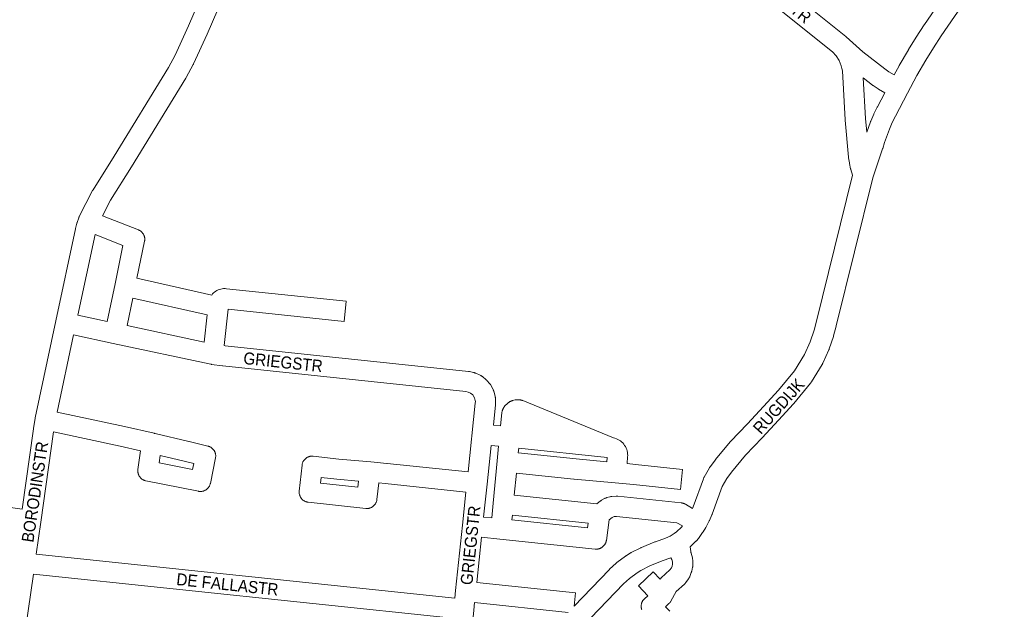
# Paper-space layout 'Layout1' of a CAD drawing. Header units: metres. Extents: x 123097 to 144122, y 392739 to 407589.
# Tile 399 of 510: x 134371 to 135003, y 400135 to 400514. Entities that reach past the tile are written whole.
import ezdxf
from ezdxf.enums import TextEntityAlignment as Align

# ---------------------------------------------------------------- set-up
doc = ezdxf.new("R2010")
doc.units = ezdxf.units.M
doc.header["$MEASUREMENT"] = 0
doc.layers.add('gs-anno-wegen algemeen tekst', color=7, linetype='Continuous', lineweight=0)
doc.layers.add('gs-knt-wegen algemeen', color=7, linetype='Continuous', lineweight=0)
doc.styles.add('Style-Arial', font='arial.ttf')

psp = doc.layouts.get("Layout1")

# ---------------------------------------------------------------- linework, layer by layer
at = {"layer": 'gs-knt-wegen algemeen', "color": 7, "linetype": 'Continuous', "flags": 128}
for points in [[(134409.221, 400387.772), (134417.772, 400404.415), (134417.91, 400404.671), (134418.06, 400404.92), (134431.71, 400426.496), (134466.502, 400483.309), (134470.881, 400491.313), (134479.4, 400510.059), (134507.805, 400576.105), (134532.745, 400634.21), (134537.706, 400646.851)], [(134808.949, 400578.314), (134809.614, 400577.85), (134809.839, 400577.685), (134810.058, 400577.51), (134834.199, 400557.356), (134901.548, 400503.26), (134901.609, 400503.211), (134901.797, 400503.05), (134912.594, 400493.449), (134926.606, 400482.471), (134929.315, 400480.667), (134932.747, 400478.694)], [(134932.747, 400478.694), (134935.792, 400484.504), (134935.939, 400484.769), (134941.778, 400494.748), (134941.858, 400494.88), (134946.785, 400502.859), (134946.859, 400502.977), (134951.955, 400510.848), (134952.055, 400510.998), (134992.751, 400570.2), (134992.935, 400570.453), (134995.332, 400573.605), (134995.494, 400573.809), (134995.664, 400574.007), (134995.843, 400574.198), (134998.129, 400576.553)], [(134517.388, 400565.434), (134491.334, 400504.854), (134491.281, 400504.733), (134482.635, 400485.707), (134482.531, 400485.489), (134482.419, 400485.275), (134477.848, 400476.92), (134477.689, 400476.645), (134442.789, 400419.656), (134442.739, 400419.576), (134429.219, 400398.206), (134424.086, 400388.216)], [(134905.926, 400414.204), (134904.815, 400417.889), (134904.746, 400418.134), (134904.687, 400418.381), (134903.962, 400421.7), (134903.924, 400421.888), (134903.891, 400422.077), (134903.363, 400425.433), (134903.331, 400425.66), (134903.308, 400425.888), (134901.274, 400449.576), (134901.261, 400449.751), (134899.416, 400481.185), (134899.113, 400482.819), (134898.674, 400484.412), (134897.239, 400487.838), (134895.314, 400490.862), (134892.989, 400493.435), (134825.997, 400547.244)], [(134926.674, 400467.167), (134922.64, 400469.486), (134922.457, 400469.596), (134922.278, 400469.711), (134919.181, 400471.772), (134918.975, 400471.915), (134918.774, 400472.066), (134912.715, 400476.814), (134914.254, 400450.602), (134915.003, 400441.873)], [(134915.003, 400441.873), (134917.453, 400448.553), (134917.526, 400448.742), (134917.605, 400448.929), (134919.538, 400453.33), (134919.652, 400453.576), (134921.767, 400457.891), (134921.86, 400458.072), (134926.674, 400467.167)], [(134803.142, 400200.241), (134803.611, 400201.271), (134810.164, 400219.327), (134810.258, 400219.571), (134810.362, 400219.812), (134810.476, 400220.049), (134810.599, 400220.28), (134813.949, 400226.277), (134814.104, 400226.54), (134814.271, 400226.796), (134814.451, 400227.043), (134817.799, 400231.445), (134817.96, 400231.648), (134827.256, 400242.905), (134827.416, 400243.091), (134827.582, 400243.271), (134838.369, 400254.493), (134848.794, 400265.666), (134858.25, 400276.105), (134868.672, 400288.678), (134875.075, 400299.19), (134878.686, 400307.175), (134881.246, 400314.706), (134882.808, 400320.577), (134905.926, 400414.204)], [(134372.441, 400199.717), (134379.787, 400251.399), (134379.806, 400251.524), (134380.885, 400258.187), (134380.943, 400258.498), (134394.155, 400320.743), (134394.156, 400320.748), (134394.157, 400320.753), (134406.795, 400379.803), (134406.856, 400380.059), (134407.717, 400383.412), (134407.774, 400383.62), (134407.837, 400383.826), (134408.824, 400386.826), (134408.834, 400386.856), (134408.886, 400387.001), (134408.897, 400387.032), (134408.943, 400387.156), (134409.002, 400387.299), (134409.014, 400387.329), (134409.064, 400387.446), (134409.066, 400387.451), (134409.134, 400387.596), (134409.146, 400387.62), (134409.204, 400387.739), (134409.217, 400387.764)], [(134409.217, 400387.764), (134409.218, 400387.768), (134409.221, 400387.772)], [(134409.217, 400387.764), (134409.218, 400387.768), (134409.221, 400387.772)], [(134419.318, 400376.102), (134408.251, 400324.395)], [(134408.251, 400324.395), (134427.2, 400320.34), (134432.169, 400344.386), (134437.263, 400369.041), (134419.318, 400376.102)], [(134443.58, 400335.271), (134439.934, 400317.621), (134489.381, 400307.086), (134491.335, 400324.584), (134443.58, 400335.271)], [(134405.537, 400311.661), (134395.03, 400262.158), (134438.218, 400252.961), (134438.349, 400252.932)], [(134650.361, 400142.672), (134650.882, 400147.61), (134655.302, 400189.495), (134657.543, 400210.735), (134605.602, 400216.21), (134601.564, 400216.577), (134600.409, 400205.976), (134600.366, 400205.659), (134600.308, 400205.345), (134600.235, 400205.034), (134600.147, 400204.727), (134600.043, 400204.424), (134599.925, 400204.127), (134599.793, 400203.837), (134599.646, 400203.553), (134599.486, 400203.276), (134599.312, 400203.008), (134599.125, 400202.749), (134598.926, 400202.499), (134598.715, 400202.259), (134598.492, 400202.03), (134598.259, 400201.812), (134598.015, 400201.606), (134597.761, 400201.412), (134597.497, 400201.231), (134597.226, 400201.063), (134596.946, 400200.908), (134596.659, 400200.768), (134596.366, 400200.641), (134596.067, 400200.529), (134595.762, 400200.432), (134595.453, 400200.35), (134595.141, 400200.283), (134594.825, 400200.232), (134594.508, 400200.196), (134594.189, 400200.176), (134593.87, 400200.171), (134593.55, 400200.183), (134593.232, 400200.209), (134556.24, 400204.24), (134555.933, 400204.281), (134555.628, 400204.337), (134555.326, 400204.407), (134555.028, 400204.491), (134554.734, 400204.589), (134554.445, 400204.701), (134554.162, 400204.827), (134553.885, 400204.966), (134553.615, 400205.118), (134553.353, 400205.283), (134553.098, 400205.46), (134552.853, 400205.649), (134552.617, 400205.849), (134552.39, 400206.061), (134552.174, 400206.283), (134551.969, 400206.515), (134551.775, 400206.756), (134551.592, 400207.007), (134551.422, 400207.266), (134551.264, 400207.532), (134551.119, 400207.806), (134550.988, 400208.087), (134550.87, 400208.373), (134550.765, 400208.665), (134550.675, 400208.961), (134550.599, 400209.262), (134550.537, 400209.565), (134550.489, 400209.872), (134550.457, 400210.18), (134550.439, 400210.489), (134550.436, 400210.799), (134550.447, 400211.109), (134550.473, 400211.417), (134552.281, 400228.008), (134552.324, 400228.325), (134552.382, 400228.639), (134552.455, 400228.95), (134552.543, 400229.257), (134552.647, 400229.56), (134552.765, 400229.856), (134552.897, 400230.147), (134553.044, 400230.431), (134553.204, 400230.707), (134553.378, 400230.976), (134553.565, 400231.235), (134553.764, 400231.485), (134553.975, 400231.724), (134554.198, 400231.954), (134554.431, 400232.172), (134554.675, 400232.378), (134554.929, 400232.572), (134555.192, 400232.753), (134555.464, 400232.921), (134555.744, 400233.076), (134556.031, 400233.216), (134556.324, 400233.343), (134556.623, 400233.455), (134556.928, 400233.552), (134557.237, 400233.634), (134557.549, 400233.701), (134557.864, 400233.752), (134558.182, 400233.788), (134558.501, 400233.808), (134558.82, 400233.813), (134559.139, 400233.801), (134559.458, 400233.775), (134575.953, 400231.978), (134596.374, 400230.121), (134606.827, 400229.172), (134606.92, 400229.163), (134658.909, 400223.683), (134663.576, 400267.912), (134663.619, 400268.915), (134663.571, 400269.514), (134663.097, 400271.249), (134662.211, 400272.812), (134661.954, 400273.117), (134660.561, 400274.252), (134659.054, 400274.953), (134657.49, 400275.283), (134501.457, 400291.742), (134501.226, 400291.77), (134494.14, 400292.776), (134494.011, 400292.795), (134493.83, 400292.827), (134493.697, 400292.854), (134430.892, 400306.235), (134405.537, 400311.661)], [(134438.349, 400252.932), (134457.258, 400248.496), (134457.558, 400248.418), (134457.855, 400248.325), (134457.96, 400248.287), (134479.655, 400243.24), (134479.728, 400243.222), (134491.871, 400240.25), (134492.171, 400240.169), (134492.468, 400240.074), (134492.759, 400239.964), (134493.045, 400239.841), (134493.324, 400239.704), (134493.597, 400239.554), (134493.862, 400239.391), (134494.119, 400239.215), (134494.368, 400239.028), (134494.607, 400238.829), (134494.837, 400238.618), (134495.056, 400238.397), (134495.264, 400238.166), (134495.461, 400237.925), (134495.646, 400237.675), (134495.819, 400237.416), (134495.98, 400237.149), (134496.127, 400236.875), (134496.262, 400236.594), (134496.382, 400236.307), (134496.489, 400236.015), (134496.582, 400235.718), (134496.66, 400235.416), (134496.724, 400235.112), (134496.774, 400234.804), (134496.808, 400234.495), (134496.828, 400234.184), (134496.833, 400233.873), (134496.823, 400233.562), (134496.798, 400233.252), (134496.758, 400232.943), (134496.704, 400232.636), (134493.41, 400216.351), (134493.339, 400216.04), (134493.253, 400215.733), (134493.152, 400215.43), (134493.036, 400215.133), (134492.906, 400214.842), (134492.762, 400214.557), (134492.604, 400214.28), (134492.432, 400214.011), (134492.248, 400213.751), (134492.051, 400213.5), (134491.842, 400213.259), (134491.622, 400213.028), (134491.39, 400212.809), (134491.148, 400212.601), (134490.896, 400212.405), (134490.635, 400212.222), (134490.365, 400212.052), (134490.087, 400211.895), (134489.802, 400211.752), (134489.51, 400211.623), (134489.212, 400211.509), (134488.909, 400211.409), (134488.601, 400211.325), (134488.29, 400211.255), (134487.976, 400211.201), (134487.659, 400211.163), (134487.341, 400211.14), (134487.022, 400211.132), (134486.703, 400211.14), (134486.385, 400211.164), (134486.068, 400211.203), (134485.754, 400211.258), (134452.026, 400217.995), (134451.716, 400218.065), (134451.41, 400218.15), (134451.109, 400218.249), (134450.813, 400218.363), (134450.522, 400218.492), (134450.239, 400218.634), (134449.962, 400218.79), (134449.694, 400218.96), (134449.434, 400219.142), (134449.183, 400219.337), (134448.942, 400219.543), (134448.712, 400219.762), (134448.492, 400219.991), (134448.284, 400220.23), (134448.088, 400220.48), (134447.904, 400220.739), (134447.733, 400221.006), (134447.575, 400221.281), (134447.431, 400221.564), (134447.301, 400221.854), (134447.185, 400222.149), (134447.083, 400222.45), (134446.997, 400222.755), (134446.925, 400223.065), (134446.869, 400223.377), (134446.827, 400223.692), (134446.802, 400224.008), (134446.791, 400224.325), (134446.796, 400224.643), (134446.817, 400224.959), (134446.853, 400225.275), (134448.506, 400237.176), (134435.44, 400240.241), (134392.647, 400249.354), (134384.417, 400191.449), (134381.532, 400170.975)], [(134673.802, 400240.746), (134671.174, 400215.844), (134668.941, 400194.673), (134674.149, 400194.181), (134675.055, 400203.654), (134677.648, 400230.768), (134678.553, 400240.236), (134673.802, 400240.746)], [(134728.285, 400232.066), (134748.117, 400230.245), (134748.349, 400232.924), (134691.501, 400238.864), (134691.223, 400235.95), (134728.278, 400232.067), (134728.282, 400232.067), (134728.285, 400232.066)], [(134460.593, 400229.561), (134481.936, 400225.298), (134482.703, 400229.09), (134476.669, 400230.567), (134461.232, 400234.158), (134460.593, 400229.561)], [(134574.716, 400219.017), (134574.604, 400219.028), (134574.601, 400219.028), (134574.597, 400219.029), (134564.519, 400220.126), (134564.122, 400216.478), (134588.171, 400213.858), (134588.595, 400217.755), (134574.716, 400219.017)], [(134286.397, 400212.185), (134295.072, 400210.646), (134316.078, 400207.679), (134372.441, 400199.717)], [(134687.389, 400195.869), (134687.104, 400192.887), (134735.721, 400187.773), (134736.127, 400190.72), (134687.389, 400195.869)], [(134727.009, 400137.427), (134749.613, 400160.908), (134749.732, 400161.028), (134749.854, 400161.146), (134754.043, 400165.067), (134754.221, 400165.227), (134754.404, 400165.381), (134754.593, 400165.527), (134759.978, 400169.554), (134760.215, 400169.723), (134760.458, 400169.881), (134763.321, 400171.647), (134763.554, 400171.784), (134763.793, 400171.912), (134769.954, 400175.039), (134770.195, 400175.156), (134770.442, 400175.262), (134778.983, 400178.745), (134779.162, 400178.815), (134779.342, 400178.879), (134785.759, 400181.065), (134788.694, 400182.503), (134791.415, 400184.113), (134792.871, 400185.218), (134796.044, 400188.267), (134796.624, 400188.97)], [(134381.532, 400170.975), (134650.361, 400142.672)], [(134379.719, 400158.074), (134374.754, 400122.651)], [(134649.036, 400129.72), (134379.719, 400158.074)], [(134723.239, 400133.511), (134663.148, 400139.778), (134662.628, 400134.855), (134658.559, 400093.748)]]:
    psp.add_lwpolyline(points, dxfattribs=at)
for points in [[(135003.392, 400562.695), (134962.836, 400503.696), (134957.826, 400495.959), (134952.977, 400488.105), (134947.253, 400478.324), (134941.224, 400466.823), (134933.414, 400452.07), (134931.403, 400447.968), (134929.607, 400443.878), (134926.435, 400435.232), (134925.274, 400431.364), (134925.207, 400431.153), (134918.929, 400412.554), (134895.434, 400317.399), (134895.405, 400317.287), (134893.772, 400311.147), (134893.712, 400310.935), (134893.645, 400310.725), (134890.912, 400302.685), (134890.803, 400302.388), (134890.68, 400302.097), (134886.773, 400293.461), (134886.659, 400293.222), (134886.535, 400292.987), (134886.402, 400292.758), (134879.546, 400281.501), (134879.376, 400281.237), (134879.193, 400280.981), (134878.998, 400280.734), (134868.183, 400267.686), (134867.996, 400267.469), (134858.41, 400256.889), (134858.346, 400256.819), (134847.856, 400245.576), (134847.79, 400245.506), (134837.139, 400234.426), (134828.082, 400223.458), (134825.091, 400219.526), (134822.223, 400214.391), (134815.762, 400196.587), (134815.67, 400196.347), (134815.568, 400196.111), (134813.952, 400192.561), (134813.869, 400192.385), (134813.78, 400192.211), (134811.588, 400188.072), (134809.879, 400185.141), (134809.755, 400184.939), (134809.624, 400184.741), (134807.832, 400182.136), (134807.668, 400181.908), (134807.494, 400181.688), (134805.853, 400179.696), (134805.688, 400179.504), (134805.517, 400179.319), (134805.338, 400179.141), (134801.623, 400175.571), (134801.929, 400172.557), (134802.038, 400172.296), (134802.136, 400172.028), (134802.222, 400171.757), (134802.297, 400171.482), (134803.044, 400168.459), (134803.106, 400168.181), (134803.156, 400167.9), (134803.194, 400167.618), (134803.219, 400167.334), (134803.232, 400167.05), (134803.303, 400164.027), (134803.303, 400163.718), (134803.288, 400163.409), (134803.259, 400163.102), (134803.215, 400162.796), (134803.157, 400162.492), (134802.611, 400159.978), (134802.555, 400159.742), (134802.49, 400159.507), (134802.416, 400159.275), (134802.334, 400159.047), (134801.417, 400156.634), (134801.306, 400156.361), (134801.182, 400156.092), (134801.047, 400155.83), (134800.899, 400155.574), (134800.74, 400155.325), (134800.57, 400155.083), (134798.746, 400152.611), (134798.559, 400152.369), (134798.361, 400152.137), (134798.152, 400151.914), (134797.933, 400151.701), (134792.663, 400146.817), (134789.224, 400140.698), (134789.151, 400140.571), (134789.1, 400140.486), (134789.061, 400140.423), (134788.985, 400140.305), (134788.929, 400140.222), (134788.884, 400140.157), (134788.805, 400140.046), (134788.746, 400139.967), (134788.695, 400139.9), (134788.614, 400139.797), (134788.551, 400139.72), (134788.493, 400139.652), (134788.41, 400139.557), (134788.344, 400139.483), (134788.279, 400139.415), (134788.195, 400139.327), (134788.125, 400139.257), (134788.054, 400139.188), (134787.969, 400139.108), (134785.841, 400137.139), (134788.528, 400134.21, -0.375408)], [(134424.086, 400388.216), (134447.132, 400379.15), (134447.421, 400379.028), (134447.704, 400378.892), (134447.981, 400378.743), (134448.249, 400378.58), (134448.51, 400378.405), (134448.762, 400378.217), (134449.005, 400378.017), (134449.237, 400377.806), (134449.46, 400377.584), (134449.671, 400377.352), (134449.871, 400377.109), (134450.059, 400376.857), (134450.234, 400376.597), (134450.397, 400376.328), (134450.546, 400376.052), (134450.682, 400375.768), (134450.805, 400375.479), (134450.913, 400375.184), (134451.006, 400374.884), (134451.086, 400374.58), (134451.15, 400374.273), (134451.2, 400373.962), (134451.234, 400373.65), (134451.253, 400373.336), (134451.258, 400373.022), (134451.247, 400372.708), (134451.221, 400372.395), (134451.179, 400372.084), (134451.123, 400371.775), (134446.215, 400348.023), (134494.239, 400337.276), (134494.809, 400337.967), (134495.441, 400338.611), (134496.126, 400339.198), (134496.859, 400339.724), (134497.635, 400340.184), (134498.448, 400340.576), (134499.291, 400340.897), (134500.159, 400341.143), (134501.045, 400341.314), (134501.942, 400341.408), (134502.844, 400341.424), (134503.744, 400341.362), (134580.627, 400333.258, -0.3680074), (134580.635, 400333.248), (134579.272, 400320.318, -0.3680075), (134579.262, 400320.31), (134504.834, 400328.155), (134502.225, 400304.779), (134502.939, 400304.678), (134659.189, 400288.196), (134659.411, 400288.169), (134659.631, 400288.134), (134659.85, 400288.092), (134662.471, 400287.539), (134662.759, 400287.471), (134663.043, 400287.39), (134663.324, 400287.297), (134663.601, 400287.19), (134663.872, 400287.072), (134666.789, 400285.715), (134667.031, 400285.596), (134667.267, 400285.467), (134667.499, 400285.329), (134667.724, 400285.182), (134667.943, 400285.025), (134668.155, 400284.859), (134670.649, 400282.827), (134670.879, 400282.63), (134671.1, 400282.423), (134671.311, 400282.206), (134671.511, 400281.979), (134672.552, 400280.747), (134672.741, 400280.512), (134672.92, 400280.268), (134673.087, 400280.015), (134673.242, 400279.756), (134674.827, 400276.957), (134674.955, 400276.72), (134675.073, 400276.477), (134675.181, 400276.23), (134675.278, 400275.979), (134675.365, 400275.724), (134675.442, 400275.465), (134676.29, 400272.362), (134676.362, 400272.069), (134676.422, 400271.773), (134676.467, 400271.475), (134676.498, 400271.175), (134676.629, 400269.568), (134676.646, 400269.298), (134676.651, 400269.027), (134676.645, 400268.756), (134676.575, 400267.146), (134676.563, 400266.946), (134676.545, 400266.746), (134675.168, 400253.694), (134679.799, 400253.197), (134680.609, 400261.573), (134680.643, 400261.856), (134680.689, 400262.138), (134680.747, 400262.418), (134680.818, 400262.694), (134680.901, 400262.968), (134680.996, 400263.237), (134681.102, 400263.502), (134681.22, 400263.762), (134681.349, 400264.017), (134681.937, 400265.116), (134682.093, 400265.392), (134682.262, 400265.659), (134682.445, 400265.918), (134682.639, 400266.168), (134682.846, 400266.408), (134683.064, 400266.638), (134683.292, 400266.857), (134683.531, 400267.064), (134684.876, 400268.174), (134685.108, 400268.358), (134685.349, 400268.531), (134685.598, 400268.692), (134685.853, 400268.842), (134686.115, 400268.981), (134686.384, 400269.107), (134686.657, 400269.221), (134686.936, 400269.322), (134687.219, 400269.411), (134687.505, 400269.486), (134689.201, 400269.892), (134689.513, 400269.959), (134689.827, 400270.01), (134690.143, 400270.046), (134690.461, 400270.066), (134690.779, 400270.071), (134691.097, 400270.06), (134691.414, 400270.034), (134692.287, 400269.94), (134692.591, 400269.9), (134692.893, 400269.845), (134693.192, 400269.777), (134693.488, 400269.694), (134693.779, 400269.598), (134694.065, 400269.488), (134752.291, 400245.548), (134753.245, 400245.309), (134754.177, 400244.99), (134755.078, 400244.592), (134755.942, 400244.118), (134756.762, 400243.573), (134757.532, 400242.959), (134758.247, 400242.281), (134758.902, 400241.545), (134759.491, 400240.756), (134760.01, 400239.919), (134760.457, 400239.041), (134760.826, 400238.128), (134761.116, 400237.187), (134761.325, 400236.224), (134761.45, 400235.247), (134761.492, 400234.263), (134761.449, 400233.279), (134761.082, 400229.054), (134766.496, 400228.557), (134766.589, 400228.547), (134796.757, 400225.338, -0.3680525), (134796.765, 400225.328), (134795.389, 400212.399, -0.36805), (134795.379, 400212.392), (134765.258, 400215.596), (134753.441, 400216.681), (134727.05, 400219.105), (134726.967, 400219.113), (134689.983, 400222.989), (134688.629, 400208.831), (134741.636, 400203.23), (134744.091, 400205.068), (134744.298, 400205.217), (134744.51, 400205.357), (134744.727, 400205.488), (134746.558, 400206.55), (134746.807, 400206.688), (134747.062, 400206.814), (134747.323, 400206.929), (134747.588, 400207.033), (134747.857, 400207.125), (134748.13, 400207.205), (134750.034, 400207.718), (134750.285, 400207.78), (134750.539, 400207.832), (134750.794, 400207.875), (134751.05, 400207.907), (134751.308, 400207.928), (134754.091, 400208.108), (134754.366, 400208.12), (134754.641, 400208.121), (134754.916, 400208.109), (134755.191, 400208.086), (134795.896, 400203.813), (134796.201, 400203.774), (134796.504, 400203.72), (134796.804, 400203.652), (134797.1, 400203.57), (134797.392, 400203.474), (134797.68, 400203.365), (134797.962, 400203.242), (134798.237, 400203.105), (134798.506, 400202.956), (134803.142, 400200.241)], [(134796.624, 400188.97), (134793.139, 400191.011), (134754.38, 400195.08), (134752.795, 400194.977), (134752.347, 400194.857), (134751.589, 400194.417), (134749.571, 400192.906), (134747.758, 400179.75), (134747.708, 400179.441), (134747.643, 400179.135), (134747.563, 400178.833), (134747.469, 400178.534), (134747.361, 400178.24), (134747.239, 400177.952), (134747.103, 400177.67), (134746.953, 400177.395), (134746.791, 400177.128), (134746.616, 400176.868), (134746.428, 400176.618), (134746.229, 400176.376), (134746.019, 400176.145), (134745.797, 400175.923), (134745.565, 400175.713), (134745.324, 400175.514), (134745.073, 400175.327), (134744.813, 400175.152), (134744.545, 400174.99), (134744.27, 400174.841), (134743.988, 400174.706), (134743.7, 400174.584), (134743.406, 400174.476), (134743.107, 400174.382), (134742.804, 400174.303), (134742.498, 400174.239), (134742.189, 400174.189), (134741.878, 400174.154), (134741.566, 400174.134), (134741.253, 400174.129), (134740.94, 400174.14), (134740.628, 400174.165), (134679.363, 400180.609), (134667.574, 400181.724), (134664.514, 400152.726), (134727.906, 400146.115, -0.3679568), (134727.914, 400146.104), (134727.009, 400137.427)], [(134770.547, 400135.28), (134770.445, 400135.582), (134770.358, 400135.888), (134770.286, 400136.199), (134770.229, 400136.512), (134770.187, 400136.828), (134770.162, 400137.146), (134770.151, 400137.464), (134770.157, 400137.783), (134770.177, 400138.101), (134770.214, 400138.418), (134770.266, 400138.732), (134770.333, 400139.044), (134770.415, 400139.352), (134770.512, 400139.655), (134770.624, 400139.953), (134770.751, 400140.246), (134770.892, 400140.532), (134771.046, 400140.81), (134771.214, 400141.081), (134771.395, 400141.344), (134771.589, 400141.597), (134771.795, 400141.84), (134772.012, 400142.073), (134772.241, 400142.295), (134774.307, 400144.206), (134768.381, 400150.499, -0.3748183), (134768.382, 400150.512), (134777.847, 400159.425, -0.3748203), (134777.86, 400159.424), (134782.251, 400154.762), (134782.288, 400154.813), (134782.467, 400155.04), (134782.656, 400155.26), (134782.855, 400155.47), (134783.063, 400155.672), (134788.634, 400160.834), (134789.564, 400162.095), (134789.991, 400163.218), (134790.269, 400164.497), (134790.233, 400166.029), (134789.898, 400167.382), (134789.221, 400168.489), (134783.721, 400166.616), (134775.607, 400163.307), (134769.927, 400160.425), (134767.543, 400158.953), (134762.678, 400155.316), (134758.875, 400151.756), (134711.559, 400102.604)]]:
    psp.add_lwpolyline(points, format="xyb", dxfattribs=at)

# ---------------------------------------------------------------- texts
at = {"layer": 'gs-anno-wegen algemeen tekst', "color": 7, "style": 'Style-Arial', "width": 0.909091}
for s, rotation, p in [('MOERZIJSTR', 321.228192, (134853.473, 400533.714)), ('GRIEGSTR', 353.978519, (134540.121, 400294.21)), ('RUGDIJK', 48.165997, (134858.469, 400265.898)), ('BORODINSTR', 81.448274, (134380.695, 400210.873)), ('GRIEGSTR', 83.976592, (134660.481, 400176.559)), ('DE FALLASTR', 353.989978, (134504.376, 400151.496))]:
    psp.add_text(s, height=7.7, rotation=rotation, dxfattribs=at).set_placement(p, align=Align.MIDDLE_CENTER)

doc.saveas('drawing.dxf')
